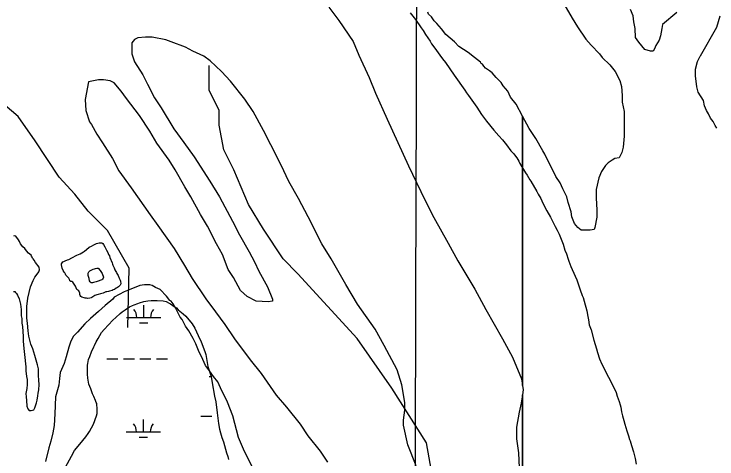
# Model space of a CAD drawing. Extents: x 3161615 to 3199515, y 867541 to 892976.
# Drawn here: x 3169906 to 3171949, y 881517 to 882811 of the extents above; entities that cross this region are included whole.
import ezdxf

# ---------------------------------------------------------------- set-up
doc = ezdxf.new("R2010")
doc.units = 0
for name, color, linetype in [('V-GRID-MAJR', 7, 'Continuous'), ('V-SITE-VEGE', 7, 'Continuous'), ('V-TOPO-SHOR', 7, 'Continuous'), ('V-WETL-SWMP', 7, 'Continuous')]:
    doc.layers.add(name, color=color, linetype=linetype)

msp = doc.modelspace()

# ---------------------------------------------------------------- linework, layer by layer
at = {"layer": 'V-GRID-MAJR'}
msp.add_spline([(3171047.1, 872993.1), (3171065.7, 879053.8), (3171084.2, 885116.5), (3171102.7, 891179.1), (3171102.7, 891181)], degree=3, dxfattribs=at)
at = {"layer": 'V-SITE-VEGE'}
for p, q in [((3171504.1, 882841.1), (3171528.6, 882799.1)), ((3171705.5, 882805.9), (3171698, 882824.9)), ((3171833.1, 882816.3), (3171791, 882780.7)), ((3171948.8, 882773.3), (3171958.7, 882806.4)), ((3171528.6, 882799.1), (3171543.7, 882774.3)), ((3171707.3, 882788.8), (3171705.5, 882805.9)), ((3171711, 882769.7), (3171707.3, 882788.8)), ((3171543.7, 882774.3), (3171568.2, 882738.1)), ((3171712.8, 882743.1), (3171711, 882769.7)), ((3171789, 882769.3), (3171785.1, 882748.4)), ((3171791, 882780.7), (3171789, 882769.3)), ((3171901.4, 882689.8), (3171948.8, 882773.3)), ((3171785.1, 882748.4), (3171781.2, 882735.1)), ((3170248.3, 882727.5), (3170248.2, 882695.2)), ((3170256, 882737), (3170248.3, 882727.5)), ((3170265.5, 882742.6), (3170256, 882737)), ((3170288.3, 882744.4), (3170265.5, 882742.6)), ((3170307.4, 882744.3), (3170288.3, 882744.4)), ((3170347.3, 882736.5), (3170307.4, 882744.3)), ((3170362.4, 882730.7), (3170347.3, 882736.5)), ((3170404.2, 882715.3), (3170362.4, 882730.7)), ((3171568.2, 882738.1), (3171583.4, 882720.9)), ((3171722.2, 882729.7), (3171712.8, 882743.1)), ((3171739.3, 882708.7), (3171722.2, 882729.7)), ((3171781.2, 882735.1), (3171771.6, 882720)), ((3170425.1, 882703.8), (3170404.2, 882715.3)), ((3171583.4, 882720.9), (3171608, 882696.1)), ((3171756.3, 882702.9), (3171739.3, 882708.7)), ((3171767.8, 882710.5), (3171764, 882702.9)), ((3171771.6, 882720), (3171767.8, 882710.5)), ((3170248.2, 882695.2), (3170255.7, 882672.3)), ((3170457.3, 882688.4), (3170425.1, 882703.8)), ((3170476.3, 882675), (3170457.3, 882688.4)), ((3171608, 882696.1), (3171615.5, 882684.6)), ((3171615.5, 882684.6), (3171638.2, 882663.6)), ((3171764, 882702.9), (3171756.3, 882702.9)), ((3171893.1, 882673.7), (3171900.8, 882688.9)), ((3171900.8, 882688.9), (3171901.4, 882689.8)), ((3170255.7, 882672.3), (3170280.2, 882634.1)), ((3170508.5, 882644.4), (3170476.3, 882675)), ((3171638.2, 882663.6), (3171653.4, 882644.5)), ((3171887.3, 882650.9), (3171893.1, 882673.7)), ((3170534.9, 882615.8), (3170508.5, 882644.4)), ((3171653.4, 882644.5), (3171666.5, 882617.8)), ((3171887.2, 882631.9), (3171887.3, 882650.9)), ((3170280.2, 882634.1), (3170293.4, 882607.5)), ((3171890.9, 882599.6), (3171887.2, 882631.9)), ((3170122.2, 882614), (3170112.5, 882562.7)), ((3170150.8, 882619.6), (3170122.2, 882614)), ((3170166, 882619.5), (3170150.8, 882619.6)), ((3170185, 882617.5), (3170166, 882619.5)), ((3170196.4, 882611.7), (3170185, 882617.5)), ((3170217.2, 882586.9), (3170196.4, 882611.7)), ((3170293.4, 882607.5), (3170314.1, 882567.4)), ((3170576.5, 882564.2), (3170534.9, 882615.8)), ((3171666.5, 882617.8), (3171672.2, 882600.6)), ((3170232.3, 882565.9), (3170217.2, 882586.9)), ((3171672.2, 882600.6), (3171673.9, 882574)), ((3171894.6, 882584.3), (3171890.9, 882599.6)), ((3171909.7, 882559.5), (3171894.6, 882584.3)), ((3170112.5, 882562.7), (3170114.2, 882530.4)), ((3170270.1, 882516.3), (3170232.3, 882565.9)), ((3170314.1, 882567.4), (3170333, 882538.8)), ((3170601.1, 882528), (3170576.5, 882564.2)), ((3171673.9, 882574), (3171673.8, 882555)), ((3171673.8, 882555), (3171679.4, 882528.3)), ((3171913.4, 882544.3), (3171909.7, 882559.5)), ((3171919.1, 882531), (3171913.4, 882544.3)), ((3170114.2, 882530.4), (3170125.5, 882498)), ((3170333, 882538.8), (3170370.7, 882477.7)), ((3170631.2, 882472.7), (3170601.1, 882528)), ((3171679.4, 882528.3), (3171679.1, 882456.1)), ((3171924.7, 882521.4), (3171919.1, 882531)), ((3171930.4, 882508.1), (3171924.7, 882521.4)), ((3170300.3, 882470.5), (3170270.1, 882516.3)), ((3171403.4, 882478.4), (3171384.1, 882514.4)), ((3171384.1, 882514.4), (3171384.1, 881730.6)), ((3171937.9, 882498.5), (3171930.4, 882508.1)), ((3170125.5, 882498), (3170131.1, 882490.3)), ((3170131.1, 882490.3), (3170146.2, 882461.7)), ((3171943.6, 882487.1), (3171937.9, 882498.5)), ((3171949.2, 882479.5), (3171943.6, 882487.1)), ((3170146.2, 882461.7), (3170163.2, 882436.9)), ((3170321.1, 882436.2), (3170300.3, 882470.5)), ((3170370.7, 882477.7), (3170399, 882437.7)), ((3170651.9, 882430.7), (3170631.2, 882472.7)), ((3171422.3, 882449.7), (3171403.4, 882478.4)), ((3171443, 882413.5), (3171422.3, 882449.7)), ((3171679.1, 882456.1), (3171677, 882423.8)), ((3170163.2, 882436.9), (3170191.5, 882391.1)), ((3170356.9, 882386.5), (3170321.1, 882436.2)), ((3170399, 882437.7), (3170429.3, 882395.7)), ((3170682.1, 882371.6), (3170651.9, 882430.7)), ((3171677, 882423.8), (3171673.1, 882408.6)), ((3171448.7, 882404), (3171443, 882413.5)), ((3171480.7, 882339.1), (3171448.7, 882404)), ((3171673.1, 882408.6), (3171665.4, 882393.4)), ((3170191.5, 882391.1), (3170210.4, 882354.9)), ((3170373.9, 882357.9), (3170356.9, 882386.5)), ((3170429.3, 882395.7), (3170474.6, 882325.1)), ((3171633, 882378.3), (3171625.4, 882370.8)), ((3171644.5, 882385.9), (3171633, 882378.3)), ((3171652.1, 882391.5), (3171644.5, 882385.9)), ((3171665.4, 882393.4), (3171652.1, 882391.5)), ((3170402.2, 882308.3), (3170373.9, 882357.9)), ((3170704.7, 882324), (3170682.1, 882371.6)), ((3171625.4, 882370.8), (3171613.9, 882353.7)), ((3170210.4, 882354.9), (3170246.2, 882305.3)), ((3171493.9, 882320.1), (3171480.7, 882339.1)), ((3171613.9, 882353.7), (3171606.2, 882334.7)), ((3170474.6, 882325.1), (3170502.9, 882279.3)), ((3170733, 882274.4), (3170704.7, 882324)), ((3171501.4, 882302.9), (3171493.9, 882320.1)), ((3171606.2, 882334.7), (3171598.4, 882300.5)), ((3170246.2, 882305.3), (3170301, 882227.1)), ((3170419.2, 882279.7), (3170402.2, 882308.3)), ((3171512.7, 882280), (3171501.4, 882302.9)), ((3171598.4, 882300.5), (3171598.3, 882275.8)), ((3170447.4, 882228.2), (3170419.2, 882279.7)), ((3170502.9, 882279.3), (3170540.5, 882208.8)), ((3171516.4, 882262.9), (3171512.7, 882280)), ((3171598.3, 882275.8), (3171600, 882241.6)), ((3170761.2, 882221), (3170733, 882274.4)), ((3171525.8, 882236.2), (3171516.4, 882262.9)), ((3171527.6, 882221), (3171525.8, 882236.2)), ((3171600, 882241.6), (3171599.9, 882220.6)), ((3170301, 882227.1), (3170323.7, 882196.5)), ((3170468.2, 882193.9), (3170447.4, 882228.2)), ((3170800.8, 882142.8), (3170761.2, 882221)), ((3171535.2, 882201.9), (3171527.6, 882221)), ((3171599.9, 882220.6), (3171594.1, 882190.2)), ((3170323.7, 882196.5), (3170370.9, 882129.7)), ((3170494.6, 882142.4), (3170468.2, 882193.9)), ((3170540.5, 882208.8), (3170561.3, 882168.7)), ((3171544.6, 882190.5), (3171535.2, 882201.9)), ((3171554.1, 882182.8), (3171544.6, 882190.5)), ((3171580.7, 882182.7), (3171554.1, 882182.8)), ((3171592.1, 882184.5), (3171580.7, 882182.7)), ((3171594.1, 882190.2), (3171592.1, 882184.5)), ((3169906.9, 882165.7), (3169904.5, 882165.1)), ((3169910.5, 882165.1), (3169906.9, 882165.7)), ((3169918.8, 882154.8), (3169910.5, 882165.1)), ((3169921.2, 882149.4), (3169918.8, 882154.8)), ((3170561.3, 882168.7), (3170589.5, 882119.1)), ((3169924.8, 882143.3), (3169921.2, 882149.4)), ((3169931.4, 882134.3), (3169924.8, 882143.3)), ((3169936.8, 882128.8), (3169931.4, 882134.3)), ((3170511.5, 882111.9), (3170494.6, 882142.4)), ((3170827.2, 882098.9), (3170800.8, 882142.8)), ((3169942.2, 882122.2), (3169936.8, 882128.8)), ((3169948.1, 882116.1), (3169942.2, 882122.2)), ((3169955.3, 882109.5), (3169948.1, 882116.1)), ((3170370.9, 882129.7), (3170401.1, 882080.1)), ((3170528.4, 882068.1), (3170511.5, 882111.9)), ((3170589.5, 882119.1), (3170604.6, 882090.5)), ((3169956.5, 882107.1), (3169955.3, 882109.5)), ((3169958.3, 882104), (3169956.5, 882107.1)), ((3169959.5, 882101.6), (3169958.3, 882104)), ((3169961.3, 882099.2), (3169959.5, 882101.6)), ((3169963.7, 882095.6), (3169961.3, 882099.2)), ((3169968.5, 882089), (3169963.7, 882095.6)), ((3170870.5, 882024.5), (3170827.2, 882098.9)), ((3169978.6, 882074.5), (3169968.5, 882089)), ((3169979.8, 882067.2), (3169978.6, 882074.5)), ((3170401.1, 882080.1), (3170423.7, 882042)), ((3170604.6, 882090.5), (3170617.8, 882063.8)), ((3169966.4, 882046.2), (3169975.5, 882058.2)), ((3169975.5, 882058.2), (3169978, 882061.8)), ((3169978, 882061.8), (3169979.8, 882067.2)), ((3170543.5, 882045.2), (3170528.4, 882068.1)), ((3170617.8, 882063.8), (3170642.3, 882018.1)), ((3169953.7, 882017.4), (3169961.6, 882036)), ((3169961.6, 882036), (3169966.4, 882046.2)), ((3170423.7, 882042), (3170463.4, 881982.8)), ((3170564.3, 882007), (3170543.5, 882045.2)), ((3169945.7, 881985), (3169953.7, 882017.4)), ((3170244.8, 882010.5), (3170225.7, 882003)), ((3170271.5, 882021.8), (3170244.8, 882010.5)), ((3170284.8, 882023.6), (3170271.5, 882021.8)), ((3170300, 882023.6), (3170284.8, 882023.6)), ((3170307.6, 882021.6), (3170300, 882023.6)), ((3170317.1, 882015.9), (3170307.6, 882021.6)), ((3170330.4, 882010.1), (3170317.1, 882015.9)), ((3170349.3, 881991), (3170330.4, 882010.1)), ((3170642.3, 882018.1), (3170657.3, 881981.9)), ((3170904.5, 881967.3), (3170870.5, 882024.5)), ((3169904.3, 882003.8), (3169907.9, 882003.8)), ((3169907.9, 882003.8), (3169910.3, 882001.4)), ((3169910.3, 882001.4), (3169912.7, 881998.4)), ((3169912.7, 881998.4), (3169915.6, 881993.5)), ((3169915.6, 881993.5), (3169920.4, 881982.7)), ((3170225.7, 882003), (3170197.1, 881987.9)), ((3170358.7, 881977.6), (3170349.3, 881991)), ((3170583.2, 881989.8), (3170564.3, 882007)), ((3170609.8, 881976.4), (3170583.2, 881989.8)), ((3169920.4, 881982.7), (3169924.5, 881967.6)), ((3169943.2, 881960.3), (3169945.7, 881985)), ((3170193.3, 881982.2), (3170170.4, 881963.3)), ((3170197.1, 881987.9), (3170193.3, 881982.2)), ((3170362.5, 881975.7), (3170358.7, 881977.6)), ((3170368.2, 881968.1), (3170362.5, 881975.7)), ((3170463.4, 881982.8), (3170491.7, 881944.6)), ((3170644, 881974.3), (3170609.8, 881976.4)), ((3170657.3, 881976.2), (3170644, 881974.3)), ((3170657.3, 881981.9), (3170657.3, 881976.2)), ((3169924.5, 881967.6), (3169926.3, 881952)), ((3169926.3, 881952), (3169926.2, 881941.1)), ((3169942.5, 881947.1), (3169943.2, 881960.3)), ((3170170.4, 881963.3), (3170151.3, 881946.3)), ((3170375.7, 881954.7), (3170368.2, 881968.1)), ((3170381.4, 881943.3), (3170375.7, 881954.7)), ((3170955.5, 881894.8), (3170904.5, 881967.3)), ((3169926.2, 881941.1), (3169926.8, 881933.3)), ((3169926.8, 881933.3), (3169927.9, 881925.5)), ((3169943, 881926.6), (3169942.5, 881947.1)), ((3170151.3, 881946.3), (3170128.4, 881925.5)), ((3170388.9, 881929.9), (3170381.4, 881943.3)), ((3170394.6, 881922.3), (3170388.9, 881929.9)), ((3170491.7, 881944.6), (3170518.1, 881908.4)), ((3169927.9, 881925.5), (3169928.5, 881912.2)), ((3169928.5, 881912.2), (3169930.2, 881902.6)), ((3169944.7, 881912.2), (3169943, 881926.6)), ((3169946.4, 881889.9), (3169944.7, 881912.2)), ((3170111.2, 881910.4), (3170090.1, 881885.8)), ((3170128.4, 881925.5), (3170111.2, 881910.4)), ((3170404, 881903.2), (3170394.6, 881922.3)), ((3170518.1, 881908.4), (3170546.5, 881866.4)), ((3169930.2, 881902.6), (3169931.9, 881873.7)), ((3169948.8, 881874.2), (3169946.4, 881889.9)), ((3170413.4, 881889.9), (3170404, 881903.2)), ((3170426.6, 881867), (3170413.4, 881889.9)), ((3170981.9, 881847.1), (3170955.5, 881894.8)), ((3169931.9, 881873.7), (3169932.4, 881859.9)), ((3169954.7, 881851.3), (3169948.8, 881874.2)), ((3170078.7, 881874.4), (3170071, 881859.2)), ((3170090.1, 881885.8), (3170078.7, 881874.4)), ((3170434.2, 881851.7), (3170426.6, 881867)), ((3170546.5, 881866.4), (3170591.8, 881805.3)), ((3169932.4, 881859.9), (3169934.1, 881838.2)), ((3169960, 881836.9), (3169954.7, 881851.3)), ((3170071, 881859.2), (3170065.2, 881842.1)), ((3170441.7, 881832.7), (3170434.2, 881851.7)), ((3171019.6, 881776.6), (3170981.9, 881847.1)), ((3169934.1, 881838.2), (3169935.8, 881820.7)), ((3169966.5, 881817.6), (3169960, 881836.9)), ((3170065.2, 881842.1), (3170057.4, 881813.7)), ((3170454.9, 881806), (3170441.7, 881832.7)), ((3169935.8, 881820.7), (3169939.9, 881785.2)), ((3169974.2, 881791.1), (3169966.5, 881817.6)), ((3170057.4, 881813.7), (3170051.6, 881794.7)), ((3170462.4, 881788.8), (3170454.9, 881806)), ((3170591.8, 881805.3), (3170623.9, 881765.2)), ((3169939.9, 881785.2), (3169940.4, 881773.2)), ((3169976.6, 881779), (3169974.2, 881791.1)), ((3170051.6, 881794.7), (3170040.1, 881768.1)), ((3170473.7, 881773.6), (3170462.4, 881788.8)), ((3169940.4, 881773.2), (3169942.2, 881756.9)), ((3169977.1, 881759.8), (3169976.6, 881779)), ((3170040.1, 881768.1), (3170038.1, 881751)), ((3170485.1, 881756.4), (3170473.7, 881773.6)), ((3170623.9, 881765.2), (3170667.4, 881702.2)), ((3171032.7, 881732.8), (3171019.6, 881776.6)), ((3169942.2, 881756.9), (3169943.9, 881747.9)), ((3169943.9, 881747.9), (3169943.8, 881733.4)), ((3169978.2, 881746.5), (3169977.1, 881759.8)), ((3169978.7, 881733.9), (3169978.2, 881746.5)), ((3170038.1, 881751), (3170036.1, 881732)), ((3170498.3, 881741.1), (3170485.1, 881756.4)), ((3169943.8, 881733.4), (3169943.2, 881722)), ((3169978.1, 881717.6), (3169978.7, 881733.9)), ((3170036.1, 881732), (3170026.4, 881697.8)), ((3170505.8, 881724), (3170498.3, 881741.1)), ((3170526.5, 881682), (3170505.8, 881724)), ((3171041.9, 881681.4), (3171032.7, 881732.8)), ((3171384.1, 881730.6), (3171386.3, 881717.7)), ((3169943.2, 881722), (3169940.1, 881707)), ((3169940.1, 881707), (3169941.3, 881697.4)), ((3169975, 881700.8), (3169976.2, 881708.6)), ((3169976.2, 881708.6), (3169978.1, 881717.6)), ((3171384.1, 881703.5), (3171380.4, 881679.7)), ((3171386.3, 881717.7), (3171384.1, 881703.5)), ((3171384.1, 881703.5), (3171384.1, 878799.9)), ((3171384.1, 878799.9), (3171384.1, 881703.5)), ((3169941.3, 881697.4), (3169941.8, 881687.1)), ((3169941.8, 881687.1), (3169942.9, 881670.9)), ((3169970.7, 881679.8), (3169972.5, 881688.2)), ((3169972.5, 881688.2), (3169975, 881700.8)), ((3170026.4, 881697.8), (3170024.3, 881648.4)), ((3170667.4, 881702.2), (3170697.6, 881667.9)), ((3169942.9, 881670.9), (3169945.3, 881662.4)), ((3169945.3, 881662.4), (3169950.1, 881657.6)), ((3169963.3, 881659.9), (3169965.8, 881665.9)), ((3169965.8, 881665.9), (3169970.7, 881679.8)), ((3170541.5, 881642), (3170526.5, 881682)), ((3170697.6, 881667.9), (3170737.3, 881618.2)), ((3171041.8, 881658.6), (3171041.9, 881681.4)), ((3171380.4, 881679.7), (3171374.6, 881653.1)), ((3169950.1, 881657.6), (3169955.5, 881657.6)), ((3169955.5, 881657.6), (3169963.3, 881659.9)), ((3170024.3, 881648.4), (3170022.2, 881614.1)), ((3170558.4, 881579.2), (3170541.5, 881642)), ((3171037.9, 881630), (3171041.8, 881658.6)), ((3171374.6, 881653.1), (3171366.8, 881609.4)), ((3171037.8, 881614.8), (3171037.9, 881630)), ((3170022.2, 881614.1), (3170018.3, 881593.2)), ((3170737.3, 881618.2), (3170760, 881583.9)), ((3171050.8, 881557.7), (3171037.8, 881614.8)), ((3171366.8, 881609.4), (3171366.6, 881575.2)), ((3170018.3, 881593.2), (3170012.5, 881568.5)), ((3170760, 881583.9), (3170795.9, 881540)), ((3170012.5, 881568.5), (3170006.7, 881549.6)), ((3170575.3, 881539.1), (3170558.4, 881579.2)), ((3171366.6, 881575.2), (3171372.1, 881535.2)), ((3170006.7, 881549.6), (3169997, 881509.7)), ((3170795.9, 881540), (3170816.6, 881507.5)), ((3171075.2, 881496.7), (3171050.8, 881557.7)), ((3170601.6, 881487.7), (3170575.3, 881539.1)), ((3171372.1, 881535.2), (3171373.8, 881491.5))]:
    msp.add_line(p, q, dxfattribs=at)
for points in [[(3170821.3, 882831.2), (3170849.6, 882793), (3170891.2, 882731.9), (3170908.1, 882691.9), (3170938.2, 882627.1), (3170957, 882581.4), (3170990.8, 882505.1), (3171052.9, 882369.8), (3171100, 882270.7), (3171126.4, 882219.2), (3171167.8, 882144.8), (3171196.1, 882093.3), (3171245.1, 882011.3), (3171277.2, 881952.2), (3171326.2, 881866.3), (3171354.5, 881813), (3171380.8, 881750.1), (3171384.1, 881730.6)], [(3171384.1, 881730.6), (3171384.1, 882514.4), (3171365.7, 882548.9), (3171348.7, 882569.9), (3171341.2, 882587.1), (3171327.9, 882602.3), (3171322.3, 882611.9), (3171307.1, 882627.2), (3171295.8, 882640.5), (3171288.2, 882646.3), (3171276.8, 882653.9), (3171271.2, 882659.7), (3171267.4, 882665.4), (3171263.6, 882667.3), (3171261.7, 882671.1), (3171244.7, 882684.5), (3171225.7, 882699.8), (3171199.2, 882717.1), (3171185.9, 882730.5), (3171161.3, 882751.5), (3171148.1, 882768.7), (3171134.9, 882784), (3171127.3, 882791.6), (3171119.7, 882803.1), (3171110.3, 882810.7), (3171108.4, 882816.4)]]:
    msp.add_lwpolyline(points, dxfattribs=at)
at = {"layer": 'V-TOPO-SHOR'}
for points in [[(3171057.7, 882815.2), (3171065.2, 882804.9), (3171073.2, 882795.1), (3171089.2, 882771.7), (3171094.8, 882763.9), (3171102.3, 882751.7), (3171115, 882732.7), (3171119.7, 882724.9), (3171129.1, 882711.8), (3171143.7, 882692.2), (3171151.2, 882681.5), (3171159.7, 882670.7), (3171172.8, 882651.7), (3171185, 882633.2), (3171216, 882590.2), (3171221.2, 882581.9), (3171226.8, 882574.1), (3171250.8, 882540), (3171264.9, 882519), (3171279, 882500), (3171300.7, 882474), (3171315.3, 882457.4), (3171325.7, 882445.2), (3171337.5, 882430.5), (3171350.2, 882413.4), (3171358.7, 882404.6), (3171363.9, 882397.7), (3171367.2, 882392.9), (3171372.8, 882383.6), (3171376, 882376.3), (3171392.4, 882349.5), (3171397.1, 882342.7), (3171405.5, 882328.6), (3171407.9, 882325.2), (3171425.7, 882295.4), (3171429.4, 882287.7), (3171436.9, 882274.5), (3171442.9, 882260.9), (3171454.5, 882238.6), (3171465.3, 882220.1), (3171478.8, 882193.3), (3171484.8, 882182.6), (3171490.4, 882171.4), (3171501.9, 882142.3), (3171507.4, 882124.9), (3171511.6, 882114.2), (3171517.1, 882098.2), (3171518.9, 882092.4), (3171524.9, 882076.8), (3171536.9, 882049.2), (3171541.5, 882038), (3171548, 882021), (3171551.6, 882009.4), (3171557.6, 881992.4), (3171560.4, 881987.1), (3171563.5, 881976.4), (3171570.8, 881948.3), (3171574.3, 881931.9), (3171575.6, 881921.3), (3171578.2, 881906.8), (3171583.2, 881892.2), (3171590.9, 881862.7), (3171599.1, 881837.5), (3171601.8, 881826.8), (3171608.2, 881808.4), (3171614.7, 881792.9), (3171633.8, 881755), (3171654.3, 881715.1), (3171656.6, 881710.2), (3171659.3, 881700.1), (3171664.8, 881684.5), (3171667.5, 881674.9), (3171669.8, 881667.6), (3171672, 881654.1), (3171674.6, 881642), (3171678.3, 881628.9), (3171681, 881617.8), (3171686.9, 881598.9), (3171692.4, 881583.8), (3171695.1, 881573.2), (3171696.5, 881569.8), (3171700.6, 881555.7), (3171706.5, 881537.3), (3171711, 881518.4)], [(3170236.7, 881899.4), (3170240.7, 882072), (3170177.6, 882181.4), (3170121.4, 882237.9), (3170082.8, 882287.4), (3170037.1, 882336.8), (3169966.9, 882442.7), (3169917.8, 882513.3), (3169833.4, 882584), (3169801.8, 882601.7), (3169640, 882732.5), (3169742.3, 882749.8)], [(3171395.1, 880269.7), (3171447.1, 880352.5), (3171447.6, 880511.1), (3171361.8, 880785.2), (3171233.1, 881131.5), (3171132.9, 881405.6), (3171104.5, 881564.3), (3171004.1, 881723.1), (3170903.6, 881867.5), (3170731.1, 882055.4), (3170688, 882098.8), (3170630.6, 882185.4), (3170587.5, 882257.6), (3170544.6, 882358.6), (3170515.9, 882416.4), (3170501.7, 882488.5), (3170501.8, 882531.7), (3170473.1, 882589.4), (3170473.3, 882661.5)], [(3170073.9, 882102.2), (3170088.5, 882110.2), (3170097.8, 882114.2), (3170107.2, 882119.5), (3170110.4, 882121.7), (3170115.9, 882126.1), (3170123.8, 882133.3), (3170130.9, 882136.4), (3170138, 882139.8), (3170141.8, 882141.9), (3170145.4, 882143.5), (3170149.6, 882144.7), (3170153.4, 882145.6), (3170157.9, 882146.1), (3170161.1, 882145.4), (3170164, 882143.5), (3170165.8, 882140.5), (3170169.6, 882134.4), (3170174.8, 882124.7), (3170178.5, 882117.3), (3170180.7, 882111.8), (3170182.9, 882107.6), (3170184.4, 882103.4), (3170191.1, 882087.6), (3170192, 882084.1), (3170193.3, 882080.5), (3170194.8, 882077), (3170196.6, 882073.4), (3170198.8, 882067.3), (3170201.6, 882062.1), (3170203.4, 882059.2), (3170204.7, 882056.3), (3170208.1, 882050.8), (3170211.5, 882043.4), (3170213.9, 882036.9), (3170214.8, 882034), (3170216, 882026.6), (3170214.3, 882022.8), (3170212, 882020.3), (3170209.4, 882018.1), (3170206.5, 882015.9), (3170202.6, 882014.1), (3170197.4, 882010.3), (3170193.6, 882008.8), (3170190.7, 882007.2), (3170186.8, 882006.4), (3170183.6, 882005.1), (3170180.4, 882004.5), (3170175.9, 882003.3), (3170172.7, 882002.8), (3170168.5, 882001.2), (3170164.9, 881999.7), (3170161.1, 881998.5), (3170157.2, 881997.6), (3170150.1, 881995.5), (3170146.6, 881994.6), (3170143.7, 881993.4), (3170140.8, 881992.4), (3170137.5, 881990.9), (3170134.6, 881989), (3170132, 881986.8), (3170129.4, 881985.3), (3170126.2, 881984.4), (3170119.2, 881983.9), (3170116, 881984.6), (3170112.5, 881985), (3170109.6, 881986), (3170102.6, 881988), (3170099.7, 881989.7), (3170098.2, 881992.3), (3170097, 881995.5), (3170097.4, 881999.6), (3170094, 882005.8), (3170091.1, 882008.1), (3170088.6, 882010.4), (3170085.8, 882015.2), (3170084.3, 882019.7), (3170082.4, 882022.9), (3170076.5, 882031.1), (3170073.6, 882033), (3170070.4, 882033.4), (3170067.9, 882035.4), (3170066.7, 882038.9), (3170064.5, 882042.5), (3170058.9, 882048.7), (3170056.7, 882051.6), (3170055.1, 882054.2), (3170053.6, 882058.4), (3170051.4, 882060.6), (3170048.6, 882065.5), (3170045.5, 882072.3), (3170044.3, 882076.5), (3170044.1, 882081.6), (3170044.1, 882084.8), (3170047.4, 882090.2), (3170050.3, 882091.4), (3170053.9, 882093.2), (3170061.3, 882096), (3170064.5, 882096.9), (3170073.9, 882102.2)], [(3170123.7, 882041.7), (3170122.5, 882047.5), (3170121.6, 882050.4), (3170121.1, 882054), (3170121.1, 882057.5), (3170122.8, 882061.3), (3170126.1, 882064.4), (3170130.3, 882066.6), (3170133.5, 882067.8), (3170136.1, 882069.4), (3170139.3, 882070.3), (3170142.5, 882071.5), (3170146.4, 882072.1), (3170150.2, 882072), (3170156.2, 882065.2), (3170159.9, 882059.7), (3170161.4, 882056.4), (3170166.1, 882045.8), (3170165, 882042.6), (3170163.1, 882040.1), (3170160.5, 882038.2), (3170146.9, 882033.3), (3170144, 882032.1), (3170137, 882030.3), (3170133.4, 882029.7), (3170129.6, 882029.8), (3170126.8, 882032.1), (3170124.6, 882035.3), (3170123.7, 882041.7)], [(3171711, 881518.4), (3171714.1, 881501.5)]]:
    msp.add_lwpolyline(points, dxfattribs=at)
at = {"layer": 'V-WETL-SWMP'}
for p, q in [((3170282.6, 881928.4), (3170282.7, 881964.4)), ((3170232.6, 881928.5), (3170332.6, 881928.2)), ((3170270.5, 881913), (3170294.5, 881912.9)), ((3170175.4, 881808.6), (3170207.4, 881808.5)), ((3170223.4, 881808.5), (3170255.4, 881808.4)), ((3170271.4, 881808.3), (3170303.4, 881808.2)), ((3170319.4, 881808.2), (3170351.4, 881808.1)), ((3170472.6, 881757), (3170478.1, 881757)), ((3170448.9, 881641.7), (3170480.9, 881641.6)), ((3170496.9, 881641.5), (3170497.8, 881641.5)), ((3170281.7, 881595.7), (3170281.8, 881631.7)), ((3170231.7, 881595.8), (3170331.7, 881595.6)), ((3170269.6, 881580.3), (3170293.6, 881580.2))]:
    msp.add_line(p, q, dxfattribs=at)
msp.add_lwpolyline([(3170054.8, 881493.3), (3170072.4, 881525.3), (3170081.9, 881541.1), (3170096.7, 881560.1), (3170114.3, 881580.9), (3170121.6, 881590.7), (3170125.5, 881597), (3170131.1, 881607.5), (3170136.4, 881618), (3170145.5, 881642.8), (3170147.2, 881648.8), (3170147.4, 881656.5), (3170147.1, 881661.3), (3170146.2, 881678), (3170144.9, 881680.9), (3170142.8, 881687.3), (3170137.6, 881698.3), (3170134.2, 881706), (3170129, 881721.2), (3170123.2, 881735), (3170121.7, 881739.9), (3170120.3, 881752.1), (3170119.5, 881763.9), (3170119.5, 881778.6), (3170119.7, 881789.5), (3170120.4, 881795), (3170122.5, 881806.1), (3170125.6, 881815), (3170130.9, 881828.7), (3170137.3, 881843.3), (3170139.3, 881846.8), (3170144.6, 881857.3), (3170150.5, 881867.4), (3170159.8, 881884.5), (3170167.3, 881893.4), (3170192.4, 881920.8), (3170201.2, 881928.9), (3170214.2, 881940.5), (3170219.8, 881944.9), (3170228.5, 881951.2), (3170241.2, 881959.3), (3170250.5, 881963.9), (3170255, 881965.8), (3170265.7, 881969.4), (3170270.8, 881971.6), (3170283.4, 881975.2), (3170288.8, 881976.4), (3170294.3, 881977.2), (3170304.6, 881977.7), (3170311.3, 881977.6), (3170321.5, 881978), (3170339.1, 881977.1), (3170348, 881975), (3170356.9, 881970.7), (3170360.7, 881968.3), (3170374.3, 881958.2), (3170377.5, 881956.2), (3170382.8, 881951), (3170397.3, 881939.2), (3170405.5, 881932.3), (3170423.7, 881909.9), (3170430.8, 881897), (3170435.8, 881887.3), (3170441, 881875.7), (3170450, 881857.6), (3170460.4, 881829.5), (3170462.8, 881820.5), (3170469.5, 881786.2), (3170478.3, 881756.5), (3170482.1, 881738.9), (3170488.8, 881700), (3170492.3, 881682.7), (3170496.6, 881651.5), (3170500.5, 881619.8), (3170503.1, 881603.4), (3170505.8, 881593.1), (3170510, 881579.6), (3170514.3, 881566.7), (3170523.3, 881534.5), (3170526.9, 881523.9), (3170529.4, 881515.5)], dxfattribs=at)
for centre, start, end in [((3170227.3, 881929), 359.0699, 40.6135), ((3170337.8, 881928.7), 139.0699, 180.6135), ((3170226.4, 881596.3), 359.0699, 40.6135), ((3170336.9, 881596), 139.0699, 180.6135)]:
    msp.add_arc(centre, 35.2, start, end, dxfattribs=at)

doc.saveas('drawing.dxf')
